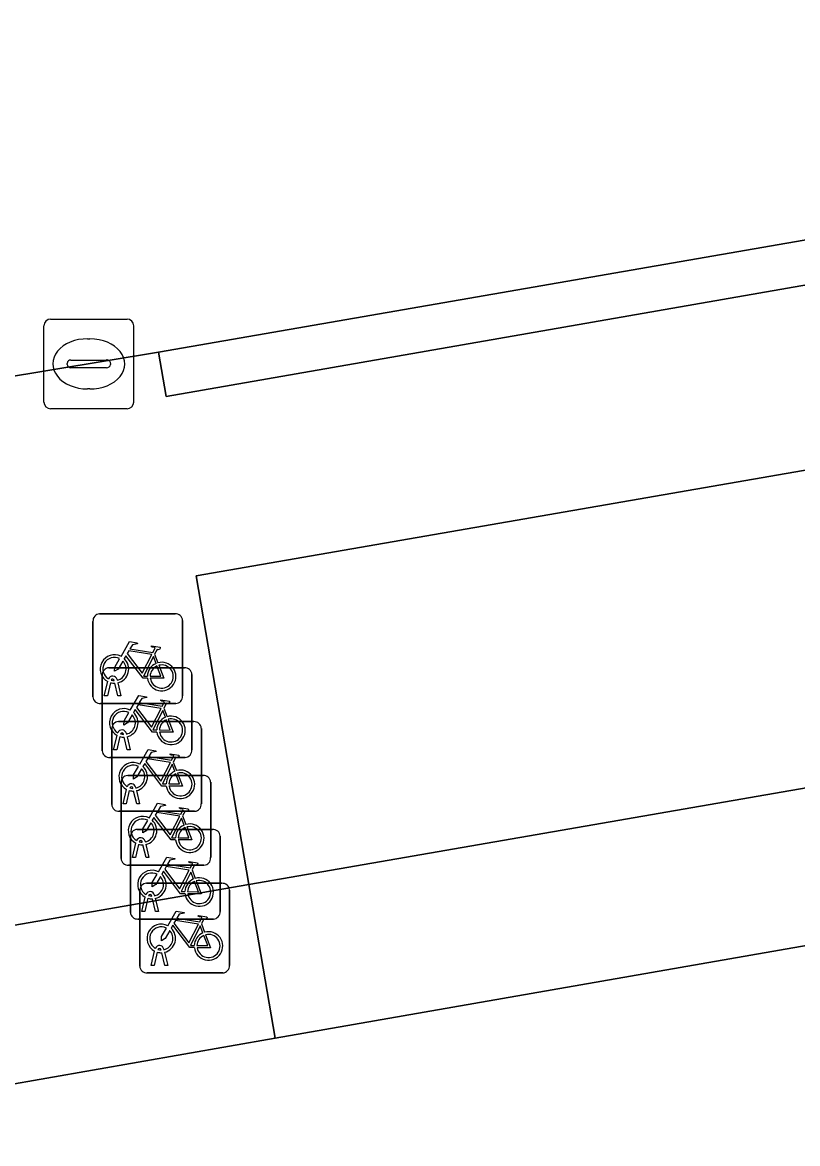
# Model space of a CAD drawing. Extents: x 162879 to 165540, y 384011 to 385181.
# Drawn here: x 164289.34 to 164297.99, y 384829.73 to 384842.23 of the extents above; entities that cross this region are included whole.
import ezdxf

# ---------------------------------------------------------------- set-up
doc = ezdxf.new("R2010")
doc.units = 0
for name, color, linetype in [('IMGEO_Fietsenrek', 7, 'Continuous'), ('IMGEO_Kolk', 7, 'Continuous'), ('IMGEO_Pand', 7, 'Continuous'), ('IMGEO_Rijbaan_lokaal_open', 7, 'Continuous'), ('IMGEO_Voetpad_open', 7, 'Continuous')]:
    doc.layers.add(name, color=color, linetype=linetype)

msp = doc.modelspace()

# ---------------------------------------------------------------- linework, layer by layer
at = {"layer": 'IMGEO_Fietsenrek'}
for p, q in [((164290.206, 384835.638), (164291.047, 384835.638)), ((164291.047, 384835.638), (164290.206, 384835.638)), ((164290.131, 384834.713), (164290.131, 384835.554)), ((164290.131, 384835.554), (164290.131, 384834.713)), ((164291.131, 384835.563), (164291.131, 384834.722)), ((164291.131, 384834.722), (164291.131, 384835.563)), ((164290.818, 384835.187), (164290.854, 384835.092)), ((164290.31, 384835.037), (164291.151, 384835.037)), ((164291.151, 384835.037), (164290.31, 384835.037)), ((164290.235, 384834.112), (164290.235, 384834.953)), ((164290.235, 384834.953), (164290.235, 384834.112)), ((164290.258, 384834.722), (164290.297, 384834.882)), ((164290.327, 384834.87), (164290.292, 384834.722)), ((164290.369, 384834.894), (164290.368, 384834.898)), ((164290.41, 384834.722), (164290.376, 384834.864)), ((164290.4, 384834.905), (164290.401, 384834.898)), ((164290.408, 384834.868), (164290.443, 384834.722)), ((164291.235, 384834.962), (164291.235, 384834.121)), ((164291.235, 384834.121), (164291.235, 384834.962)), ((164291.056, 384834.638), (164290.215, 384834.638)), ((164290.215, 384834.638), (164291.056, 384834.638)), ((164290.292, 384834.722), (164290.258, 384834.722)), ((164290.443, 384834.722), (164290.41, 384834.722)), ((164290.922, 384834.586), (164290.958, 384834.491)), ((164290.34, 384833.511), (164290.34, 384834.352)), ((164290.34, 384834.352), (164290.34, 384833.511)), ((164290.415, 384834.436), (164291.256, 384834.436)), ((164291.256, 384834.436), (164290.415, 384834.436)), ((164291.34, 384834.361), (164291.34, 384833.52)), ((164291.34, 384833.52), (164291.34, 384834.361)), ((164290.362, 384834.121), (164290.401, 384834.281)), ((164290.431, 384834.269), (164290.396, 384834.121)), ((164290.473, 384834.293), (164290.472, 384834.297)), ((164290.514, 384834.121), (164290.48, 384834.263)), ((164290.504, 384834.304), (164290.505, 384834.297)), ((164290.512, 384834.267), (164290.547, 384834.121)), ((164290.396, 384834.121), (164290.362, 384834.121)), ((164290.547, 384834.121), (164290.514, 384834.121)), ((164291.16, 384834.037), (164290.319, 384834.037)), ((164290.319, 384834.037), (164291.16, 384834.037)), ((164291.027, 384833.985), (164291.063, 384833.89)), ((164290.444, 384832.91), (164290.444, 384833.751)), ((164290.444, 384833.751), (164290.444, 384832.91)), ((164290.519, 384833.835), (164291.36, 384833.835)), ((164291.36, 384833.835), (164290.519, 384833.835)), ((164291.444, 384833.76), (164291.444, 384832.919)), ((164291.444, 384832.919), (164291.444, 384833.76)), ((164290.467, 384833.52), (164290.506, 384833.68)), ((164290.536, 384833.668), (164290.501, 384833.52)), ((164290.578, 384833.692), (164290.577, 384833.696)), ((164290.619, 384833.52), (164290.585, 384833.662)), ((164290.609, 384833.703), (164290.61, 384833.696)), ((164290.617, 384833.666), (164290.652, 384833.52)), ((164290.501, 384833.52), (164290.467, 384833.52)), ((164290.652, 384833.52), (164290.619, 384833.52)), ((164291.265, 384833.436), (164290.424, 384833.436)), ((164290.424, 384833.436), (164291.265, 384833.436)), ((164291.131, 384833.384), (164291.167, 384833.289)), ((164290.624, 384833.234), (164291.465, 384833.234)), ((164291.465, 384833.234), (164290.624, 384833.234)), ((164290.549, 384832.309), (164290.549, 384833.15)), ((164290.549, 384833.15), (164290.549, 384832.309)), ((164290.713, 384833.102), (164290.714, 384833.095)), ((164291.549, 384833.159), (164291.549, 384832.318)), ((164291.549, 384832.318), (164291.549, 384833.159)), ((164290.571, 384832.919), (164290.61, 384833.079)), ((164290.64, 384833.067), (164290.605, 384832.919)), ((164290.682, 384833.091), (164290.681, 384833.095)), ((164290.723, 384832.919), (164290.689, 384833.061)), ((164290.721, 384833.065), (164290.756, 384832.919)), ((164290.605, 384832.919), (164290.571, 384832.919)), ((164290.756, 384832.919), (164290.723, 384832.919)), ((164291.369, 384832.835), (164290.528, 384832.835)), ((164290.528, 384832.835), (164291.369, 384832.835)), ((164291.236, 384832.783), (164291.272, 384832.688)), ((164290.728, 384832.633), (164291.569, 384832.633)), ((164291.569, 384832.633), (164290.728, 384832.633)), ((164290.653, 384831.708), (164290.653, 384832.549)), ((164290.653, 384832.549), (164290.653, 384831.708)), ((164290.676, 384832.318), (164290.715, 384832.478)), ((164290.787, 384832.49), (164290.786, 384832.494)), ((164290.818, 384832.501), (164290.819, 384832.494)), ((164291.653, 384832.558), (164291.653, 384831.717)), ((164291.653, 384831.717), (164291.653, 384832.558)), ((164290.745, 384832.466), (164290.71, 384832.318)), ((164290.828, 384832.318), (164290.794, 384832.46)), ((164290.826, 384832.464), (164290.861, 384832.318)), ((164291.474, 384832.234), (164290.633, 384832.234)), ((164290.633, 384832.234), (164291.474, 384832.234)), ((164290.71, 384832.318), (164290.676, 384832.318)), ((164290.861, 384832.318), (164290.828, 384832.318)), ((164291.34, 384832.182), (164291.376, 384832.087)), ((164290.78, 384831.717), (164290.819, 384831.877)), ((164290.849, 384831.865), (164290.814, 384831.717)), ((164290.891, 384831.889), (164290.89, 384831.893)), ((164290.932, 384831.717), (164290.898, 384831.859)), ((164290.922, 384831.9), (164290.923, 384831.893)), ((164290.93, 384831.863), (164290.965, 384831.717)), ((164291.578, 384831.633), (164290.737, 384831.633)), ((164290.737, 384831.633), (164291.578, 384831.633)), ((164290.814, 384831.717), (164290.78, 384831.717)), ((164290.965, 384831.717), (164290.932, 384831.717))]:
    msp.add_line(p, q, dxfattribs=at)
for points in [[(164290.444, 384835.164), (164290.539, 384835.328), (164290.625, 384835.314), (164290.627, 384835.305), (164290.571, 384835.294), (164290.544, 384835.249), (164290.8, 384835.208)], [(164290.787, 384835.183), (164290.53, 384835.224), (164290.513, 384835.195), (164290.68, 384834.975), (164290.787, 384835.183)], [(164290.8, 384835.208), (164290.825, 384835.257), (164290.819, 384835.261), (164290.796, 384835.265), (164290.784, 384835.272), (164290.783, 384835.275), (164290.785, 384835.28), (164290.88, 384835.265), (164290.882, 384835.255), (164290.872, 384835.242), (164290.86, 384835.236), (164290.846, 384835.242), (164290.818, 384835.187)], [(164290.465, 384835.112), (164290.413, 384835.022), (164290.373, 384834.997), (164290.374, 384835.044), (164290.429, 384835.138)], [(164290.74, 384834.92), (164290.69, 384834.92), (164290.499, 384835.171), (164290.48, 384835.139)], [(164290.835, 384835.085), (164290.805, 384835.162), (164290.696, 384834.944), (164290.739, 384834.944)], [(164290.769, 384834.944), (164290.889, 384834.943), (164290.845, 384835.057)], [(164290.865, 384835.064), (164290.92, 384834.919), (164290.77, 384834.919)], [(164290.548, 384834.563), (164290.643, 384834.727), (164290.729, 384834.713), (164290.731, 384834.704), (164290.675, 384834.693), (164290.648, 384834.648), (164290.904, 384834.607)], [(164290.891, 384834.582), (164290.634, 384834.623), (164290.617, 384834.594), (164290.784, 384834.374), (164290.891, 384834.582)], [(164290.904, 384834.607), (164290.929, 384834.656), (164290.923, 384834.66), (164290.9, 384834.664), (164290.888, 384834.671), (164290.887, 384834.674), (164290.889, 384834.679), (164290.984, 384834.664), (164290.986, 384834.654), (164290.976, 384834.641), (164290.964, 384834.635), (164290.95, 384834.641), (164290.922, 384834.586)], [(164290.569, 384834.511), (164290.517, 384834.421), (164290.477, 384834.396), (164290.478, 384834.443), (164290.533, 384834.537)], [(164290.844, 384834.319), (164290.794, 384834.319), (164290.603, 384834.57), (164290.584, 384834.538)], [(164290.939, 384834.484), (164290.909, 384834.561), (164290.8, 384834.343), (164290.843, 384834.343)], [(164290.873, 384834.343), (164290.993, 384834.342), (164290.949, 384834.456)], [(164290.969, 384834.463), (164291.024, 384834.318), (164290.874, 384834.318)], [(164290.653, 384833.962), (164290.748, 384834.126), (164290.834, 384834.112), (164290.836, 384834.103), (164290.78, 384834.092), (164290.753, 384834.047), (164291.009, 384834.006)], [(164290.996, 384833.981), (164290.739, 384834.022), (164290.722, 384833.993), (164290.889, 384833.773), (164290.996, 384833.981)], [(164291.009, 384834.006), (164291.034, 384834.055), (164291.028, 384834.059), (164291.005, 384834.063), (164290.993, 384834.07), (164290.992, 384834.073), (164290.994, 384834.078), (164291.089, 384834.063), (164291.091, 384834.053), (164291.081, 384834.04), (164291.069, 384834.034), (164291.055, 384834.04), (164291.027, 384833.985)], [(164290.674, 384833.91), (164290.622, 384833.82), (164290.582, 384833.795), (164290.583, 384833.842), (164290.638, 384833.936)], [(164290.949, 384833.718), (164290.899, 384833.718), (164290.708, 384833.969), (164290.689, 384833.937)], [(164291.044, 384833.883), (164291.014, 384833.96), (164290.905, 384833.742), (164290.948, 384833.742)], [(164290.978, 384833.742), (164291.098, 384833.741), (164291.054, 384833.855)], [(164291.074, 384833.862), (164291.129, 384833.717), (164290.979, 384833.717)], [(164290.757, 384833.361), (164290.852, 384833.525), (164290.938, 384833.511), (164290.94, 384833.502), (164290.884, 384833.491), (164290.857, 384833.446), (164291.113, 384833.405)], [(164291.113, 384833.405), (164291.138, 384833.454), (164291.132, 384833.458), (164291.109, 384833.462), (164291.097, 384833.469), (164291.096, 384833.472), (164291.098, 384833.477), (164291.193, 384833.462), (164291.195, 384833.452), (164291.185, 384833.439), (164291.173, 384833.433), (164291.159, 384833.439), (164291.131, 384833.384)], [(164291.053, 384833.117), (164291.003, 384833.117), (164290.812, 384833.368), (164290.793, 384833.336)], [(164291.1, 384833.38), (164290.843, 384833.421), (164290.826, 384833.392), (164290.993, 384833.172), (164291.1, 384833.38)], [(164291.148, 384833.282), (164291.118, 384833.359), (164291.009, 384833.141), (164291.052, 384833.141)], [(164290.778, 384833.309), (164290.726, 384833.219), (164290.686, 384833.194), (164290.687, 384833.241), (164290.742, 384833.335)], [(164291.082, 384833.141), (164291.202, 384833.14), (164291.158, 384833.254)], [(164291.178, 384833.261), (164291.233, 384833.116), (164291.083, 384833.116)], [(164290.862, 384832.76), (164290.957, 384832.924), (164291.043, 384832.91), (164291.045, 384832.901), (164290.989, 384832.89), (164290.962, 384832.845), (164291.218, 384832.804)], [(164291.218, 384832.804), (164291.243, 384832.853), (164291.237, 384832.857), (164291.214, 384832.861), (164291.202, 384832.868), (164291.201, 384832.871), (164291.203, 384832.876), (164291.298, 384832.861), (164291.3, 384832.851), (164291.29, 384832.838), (164291.278, 384832.832), (164291.264, 384832.838), (164291.236, 384832.783)], [(164290.883, 384832.708), (164290.831, 384832.618), (164290.791, 384832.593), (164290.792, 384832.64), (164290.847, 384832.734)], [(164291.158, 384832.516), (164291.108, 384832.516), (164290.917, 384832.767), (164290.898, 384832.735)], [(164291.205, 384832.779), (164290.948, 384832.82), (164290.931, 384832.791), (164291.098, 384832.571), (164291.205, 384832.779)], [(164291.253, 384832.681), (164291.223, 384832.758), (164291.114, 384832.54), (164291.157, 384832.54)], [(164291.187, 384832.54), (164291.307, 384832.539), (164291.263, 384832.653)], [(164291.283, 384832.66), (164291.338, 384832.515), (164291.188, 384832.515)], [(164290.966, 384832.159), (164291.061, 384832.323), (164291.147, 384832.309), (164291.149, 384832.3), (164291.093, 384832.289), (164291.066, 384832.244), (164291.322, 384832.203)], [(164291.322, 384832.203), (164291.347, 384832.252), (164291.341, 384832.256), (164291.318, 384832.26), (164291.306, 384832.267), (164291.305, 384832.27), (164291.307, 384832.275), (164291.402, 384832.26), (164291.404, 384832.25), (164291.394, 384832.237), (164291.382, 384832.231), (164291.368, 384832.237), (164291.34, 384832.182)], [(164290.987, 384832.107), (164290.935, 384832.017), (164290.895, 384831.992), (164290.896, 384832.039), (164290.951, 384832.133)], [(164291.262, 384831.915), (164291.212, 384831.915), (164291.021, 384832.166), (164291.002, 384832.134)], [(164291.309, 384832.178), (164291.052, 384832.219), (164291.035, 384832.19), (164291.202, 384831.97), (164291.309, 384832.178)], [(164291.357, 384832.08), (164291.327, 384832.157), (164291.218, 384831.939), (164291.261, 384831.939)], [(164291.291, 384831.939), (164291.411, 384831.938), (164291.367, 384832.052)], [(164291.387, 384832.059), (164291.442, 384831.914), (164291.292, 384831.914)]]:
    msp.add_lwpolyline(points, dxfattribs=at)
for centre, radius, start, end in [((164290.209, 384835.56), 0.0779, 92.4484, 184.2845), ((164290.209, 384835.56), 0.0779, 92.4484, 184.2845), ((164291.053, 384835.56), 0.0779, 2.4484, 94.2845), ((164291.053, 384835.56), 0.0779, 2.4484, 94.2845), ((164290.371, 384835.023), 0.159, 62.6766, 242.1369), ((164290.371, 384835.023), 0.129, 63.3192, 238.903), ((164290.371, 384835.023), 0.129, 283.6043, 43.4302), ((164290.371, 384835.023), 0.159, 283.5766, 46.6042), ((164290.313, 384834.959), 0.0779, 92.4484, 184.2845), ((164290.313, 384834.959), 0.0779, 92.4484, 184.2845), ((164290.898, 384834.939), 0.159, 113.3408, 178.3217), ((164290.898, 384834.939), 0.159, 187.0065, 105.7708), ((164290.898, 384834.939), 0.129, 113.923, 177.9556), ((164290.898, 384834.939), 0.129, 188.6715, 104.5883), ((164291.157, 384834.959), 0.0779, 2.4484, 94.2845), ((164291.157, 384834.959), 0.0779, 2.4484, 94.2845), ((164290.351, 384834.894), 0.0499, 12.8025, 158.6934), ((164290.371, 384835.023), 0.159, 253.9967, 271.7867), ((164290.351, 384834.894), 0.0174, 12.8025, 163.4502), ((164290.371, 384835.023), 0.129, 253.415, 269.0204), ((164290.209, 384834.716), 0.0779, 182.4484, 274.2845), ((164290.209, 384834.716), 0.0779, 182.4484, 274.2845), ((164291.053, 384834.716), 0.0779, 272.4484, 4.2845), ((164291.053, 384834.716), 0.0779, 272.4484, 4.2845), ((164290.475, 384834.422), 0.159, 62.6766, 242.1369), ((164290.475, 384834.422), 0.129, 63.3192, 238.903), ((164290.475, 384834.422), 0.129, 283.6043, 43.4302), ((164290.475, 384834.422), 0.159, 283.5766, 46.6042), ((164291.002, 384834.338), 0.159, 113.3408, 178.3217), ((164291.002, 384834.338), 0.159, 187.0065, 105.7708), ((164290.418, 384834.358), 0.0779, 92.4484, 184.2845), ((164290.418, 384834.358), 0.0779, 92.4484, 184.2845), ((164291.002, 384834.338), 0.129, 113.923, 177.9556), ((164291.002, 384834.338), 0.129, 188.6715, 104.5883), ((164291.262, 384834.358), 0.0779, 2.4484, 94.2845), ((164291.262, 384834.358), 0.0779, 2.4484, 94.2845), ((164290.455, 384834.293), 0.0499, 12.8025, 158.6934), ((164290.475, 384834.422), 0.159, 253.9967, 271.7867), ((164290.455, 384834.293), 0.0174, 12.8025, 163.4502), ((164290.475, 384834.422), 0.129, 253.415, 269.0204), ((164290.313, 384834.115), 0.0779, 182.4484, 274.2845), ((164290.313, 384834.115), 0.0779, 182.4484, 274.2845), ((164291.157, 384834.115), 0.0779, 272.4484, 4.2845), ((164291.157, 384834.115), 0.0779, 272.4484, 4.2845), ((164290.58, 384833.821), 0.159, 62.6766, 242.1369), ((164290.58, 384833.821), 0.129, 63.3192, 238.903), ((164290.58, 384833.821), 0.129, 283.6043, 43.4302), ((164290.58, 384833.821), 0.159, 283.5766, 46.6042), ((164291.107, 384833.737), 0.159, 113.3408, 178.3217), ((164291.107, 384833.737), 0.159, 187.0065, 105.7708), ((164291.107, 384833.737), 0.129, 113.923, 177.9556), ((164291.107, 384833.737), 0.129, 188.6715, 104.5883), ((164290.522, 384833.757), 0.0779, 92.4484, 184.2845), ((164290.522, 384833.757), 0.0779, 92.4484, 184.2845), ((164290.56, 384833.692), 0.0499, 12.8025, 158.6934), ((164291.366, 384833.757), 0.0779, 2.4484, 94.2845), ((164291.366, 384833.757), 0.0779, 2.4484, 94.2845), ((164290.58, 384833.821), 0.159, 253.9967, 271.7867), ((164290.56, 384833.692), 0.0174, 12.8025, 163.4502), ((164290.58, 384833.821), 0.129, 253.415, 269.0204), ((164290.418, 384833.514), 0.0779, 182.4484, 274.2845), ((164290.418, 384833.514), 0.0779, 182.4484, 274.2845), ((164291.262, 384833.514), 0.0779, 272.4484, 4.2845), ((164291.262, 384833.514), 0.0779, 272.4484, 4.2845), ((164290.684, 384833.22), 0.159, 62.6766, 242.1369), ((164290.684, 384833.22), 0.129, 63.3192, 238.903), ((164290.627, 384833.156), 0.0779, 92.4484, 184.2845), ((164290.627, 384833.156), 0.0779, 92.4484, 184.2845), ((164290.684, 384833.22), 0.129, 283.6043, 43.4302), ((164290.684, 384833.22), 0.159, 283.5766, 46.6042), ((164291.211, 384833.136), 0.159, 113.3408, 178.3217), ((164291.211, 384833.136), 0.159, 187.0065, 105.7708), ((164291.211, 384833.136), 0.129, 113.923, 177.9556), ((164291.211, 384833.136), 0.129, 188.6715, 104.5883), ((164291.471, 384833.156), 0.0779, 2.4484, 94.2845), ((164291.471, 384833.156), 0.0779, 2.4484, 94.2845), ((164290.664, 384833.091), 0.0499, 12.8025, 158.6934), ((164290.664, 384833.091), 0.0174, 12.8025, 163.4502), ((164290.684, 384833.22), 0.159, 253.9967, 271.7867), ((164290.684, 384833.22), 0.129, 253.415, 269.0204), ((164290.522, 384832.913), 0.0779, 182.4484, 274.2845), ((164290.522, 384832.913), 0.0779, 182.4484, 274.2845), ((164291.366, 384832.913), 0.0779, 272.4484, 4.2845), ((164291.366, 384832.913), 0.0779, 272.4484, 4.2845), ((164290.789, 384832.619), 0.159, 62.6766, 242.1369), ((164290.789, 384832.619), 0.129, 63.3192, 238.903), ((164290.789, 384832.619), 0.159, 283.5766, 46.6042), ((164290.731, 384832.555), 0.0779, 92.4484, 184.2845), ((164290.731, 384832.555), 0.0779, 92.4484, 184.2845), ((164290.789, 384832.619), 0.129, 283.6043, 43.4302), ((164291.316, 384832.535), 0.159, 113.3408, 178.3217), ((164291.316, 384832.535), 0.159, 187.0065, 105.7708), ((164291.316, 384832.535), 0.129, 113.923, 177.9556), ((164291.316, 384832.535), 0.129, 188.6715, 104.5883), ((164291.575, 384832.555), 0.0779, 2.4484, 94.2845), ((164291.575, 384832.555), 0.0779, 2.4484, 94.2845), ((164290.769, 384832.49), 0.0499, 12.8025, 158.6934), ((164290.769, 384832.49), 0.0174, 12.8025, 163.4502), ((164290.789, 384832.619), 0.129, 253.415, 269.0204), ((164290.789, 384832.619), 0.159, 253.9967, 271.7867), ((164290.627, 384832.312), 0.0779, 182.4484, 274.2845), ((164290.627, 384832.312), 0.0779, 182.4484, 274.2845), ((164291.471, 384832.312), 0.0779, 272.4484, 4.2845), ((164291.471, 384832.312), 0.0779, 272.4484, 4.2845), ((164290.893, 384832.018), 0.159, 62.6766, 242.1369), ((164290.893, 384832.018), 0.129, 63.3192, 238.903), ((164290.893, 384832.018), 0.129, 283.6043, 43.4302), ((164290.893, 384832.018), 0.159, 283.5766, 46.6042), ((164291.42, 384831.934), 0.159, 113.3408, 178.3217), ((164291.42, 384831.934), 0.159, 187.0065, 105.7708), ((164291.42, 384831.934), 0.129, 113.923, 177.9556), ((164291.42, 384831.934), 0.129, 188.6715, 104.5883), ((164290.873, 384831.889), 0.0499, 12.8025, 158.6934), ((164290.893, 384832.018), 0.159, 253.9967, 271.7867), ((164290.873, 384831.889), 0.0174, 12.8025, 163.4502), ((164290.893, 384832.018), 0.129, 253.415, 269.0204), ((164290.731, 384831.711), 0.0779, 182.4484, 274.2845), ((164290.731, 384831.711), 0.0779, 182.4484, 274.2845), ((164291.575, 384831.711), 0.0779, 272.4484, 4.2845), ((164291.575, 384831.711), 0.0779, 272.4484, 4.2845)]:
    msp.add_arc(centre, radius, start, end, dxfattribs=at)
at = {"layer": 'IMGEO_Kolk'}
for p, q in [((164289.584, 384838), (164289.584, 384838.852)), ((164289.659, 384838.926), (164290.511, 384838.926)), ((164290.585, 384838.852), (164290.585, 384838)), ((164290.072, 384838.706), (164290.097, 384838.706)), ((164289.843, 384838.42), (164289.843, 384838.432)), ((164290.281, 384838.383), (164289.883, 384838.383)), ((164289.886, 384838.469), (164290.284, 384838.469)), ((164290.327, 384838.432), (164290.327, 384838.42)), ((164290.095, 384838.146), (164290.07, 384838.146)), ((164290.511, 384837.926), (164289.659, 384837.926))]:
    msp.add_line(p, q, dxfattribs=at)
for points in [[(164289.584, 384838), (164289.584, 384838.852)], [(164289.659, 384838.926), (164290.511, 384838.926)], [(164290.585, 384838.852), (164290.585, 384838)], [(164290.511, 384837.926), (164289.659, 384837.926)]]:
    msp.add_lwpolyline(points, dxfattribs=at)
for centre, radius, start, end in [((164289.661, 384838.85), 0.0765, 91.552, 178.448), ((164289.661, 384838.85), 0.0765, 91.552, 178.448), ((164290.509, 384838.85), 0.0765, 1.552, 88.448), ((164290.509, 384838.85), 0.0765, 1.552, 88.448), ((164289.883, 384838.429), 0.0403, 85.8775, 175.7526), ((164289.88, 384838.419), 0.0366, 178.938, 274.7102), ((164290.284, 384838.426), 0.043, 264.8664, 352.4533), ((164290.288, 384838.431), 0.0386, 1.7309, 96.639), ((164289.661, 384838.002), 0.0765, 181.552, 268.448), ((164289.661, 384838.002), 0.0765, 181.552, 268.448), ((164290.509, 384838.002), 0.0765, 271.552, 358.448), ((164290.509, 384838.002), 0.0765, 271.552, 358.448)]:
    msp.add_arc(centre, radius, start, end, dxfattribs=at)
for centre, major_axis, ratio, start_param, end_param in [((164290.071, 384838.426), (-0.387, 0.002), 0.722429, 4.712389, 7.853982), ((164290.096, 384838.426), (-0.39, 0.002), 0.717154, 1.570796, 4.712389)]:
    msp.add_ellipse(centre, major_axis=major_axis, ratio=ratio, start_param=start_param, end_param=end_param, dxfattribs=at)
at = {"layer": 'IMGEO_Pand'}
msp.add_lwpolyline([(164288.847, 384831.869), (164283.674, 384830.973), (164283.637, 384831.189), (164274.651, 384829.632), (164276.889, 384816.815), (164351.548, 384829.842), (164349.613, 384840.931), (164349.283, 384840.873), (164292.164, 384830.906), (164289.106, 384830.372)], close=True, dxfattribs=at)
at = {"layer": 'IMGEO_Rijbaan_lokaal_open'}
msp.add_lwpolyline([(164305.767, 384846.667), (164289.275, 384843.791), (164288.471, 384843.642), (164288.546, 384843.145), (164287.651, 384842.989), (164288.478, 384838.164), (164290.864, 384838.555), (164306.786, 384841.319)], dxfattribs=at)
at = {"layer": 'IMGEO_Voetpad_open'}
for points in [[(164347.566, 384845.828), (164347.058, 384848.357), (164343.397, 384847.699), (164343.483, 384847.207), (164325.817, 384844.108), (164325.731, 384844.6), (164323.505, 384844.25), (164323.59, 384843.758), (164290.949, 384838.063), (164290.864, 384838.555), (164288.478, 384838.164), (164287.859, 384838.051), (164287.948, 384837.539), (164288.892, 384832.103), (164291.871, 384832.621), (164291.282, 384836.062)], [(164349.18, 384842.563), (164348.644, 384846), (164347.566, 384845.828), (164291.282, 384836.062), (164291.871, 384832.621), (164348.994, 384842.531)], [(164323.505, 384844.25), (164306.786, 384841.319), (164290.864, 384838.555), (164290.949, 384838.063), (164323.59, 384843.758)], [(164348.994, 384842.531), (164291.871, 384832.621), (164292.164, 384830.906), (164349.283, 384840.873)], [(164288.892, 384832.103), (164288.847, 384831.869), (164289.106, 384830.372), (164292.164, 384830.906), (164291.871, 384832.621)]]:
    msp.add_lwpolyline(points, close=True, dxfattribs=at)

doc.saveas('drawing.dxf')
